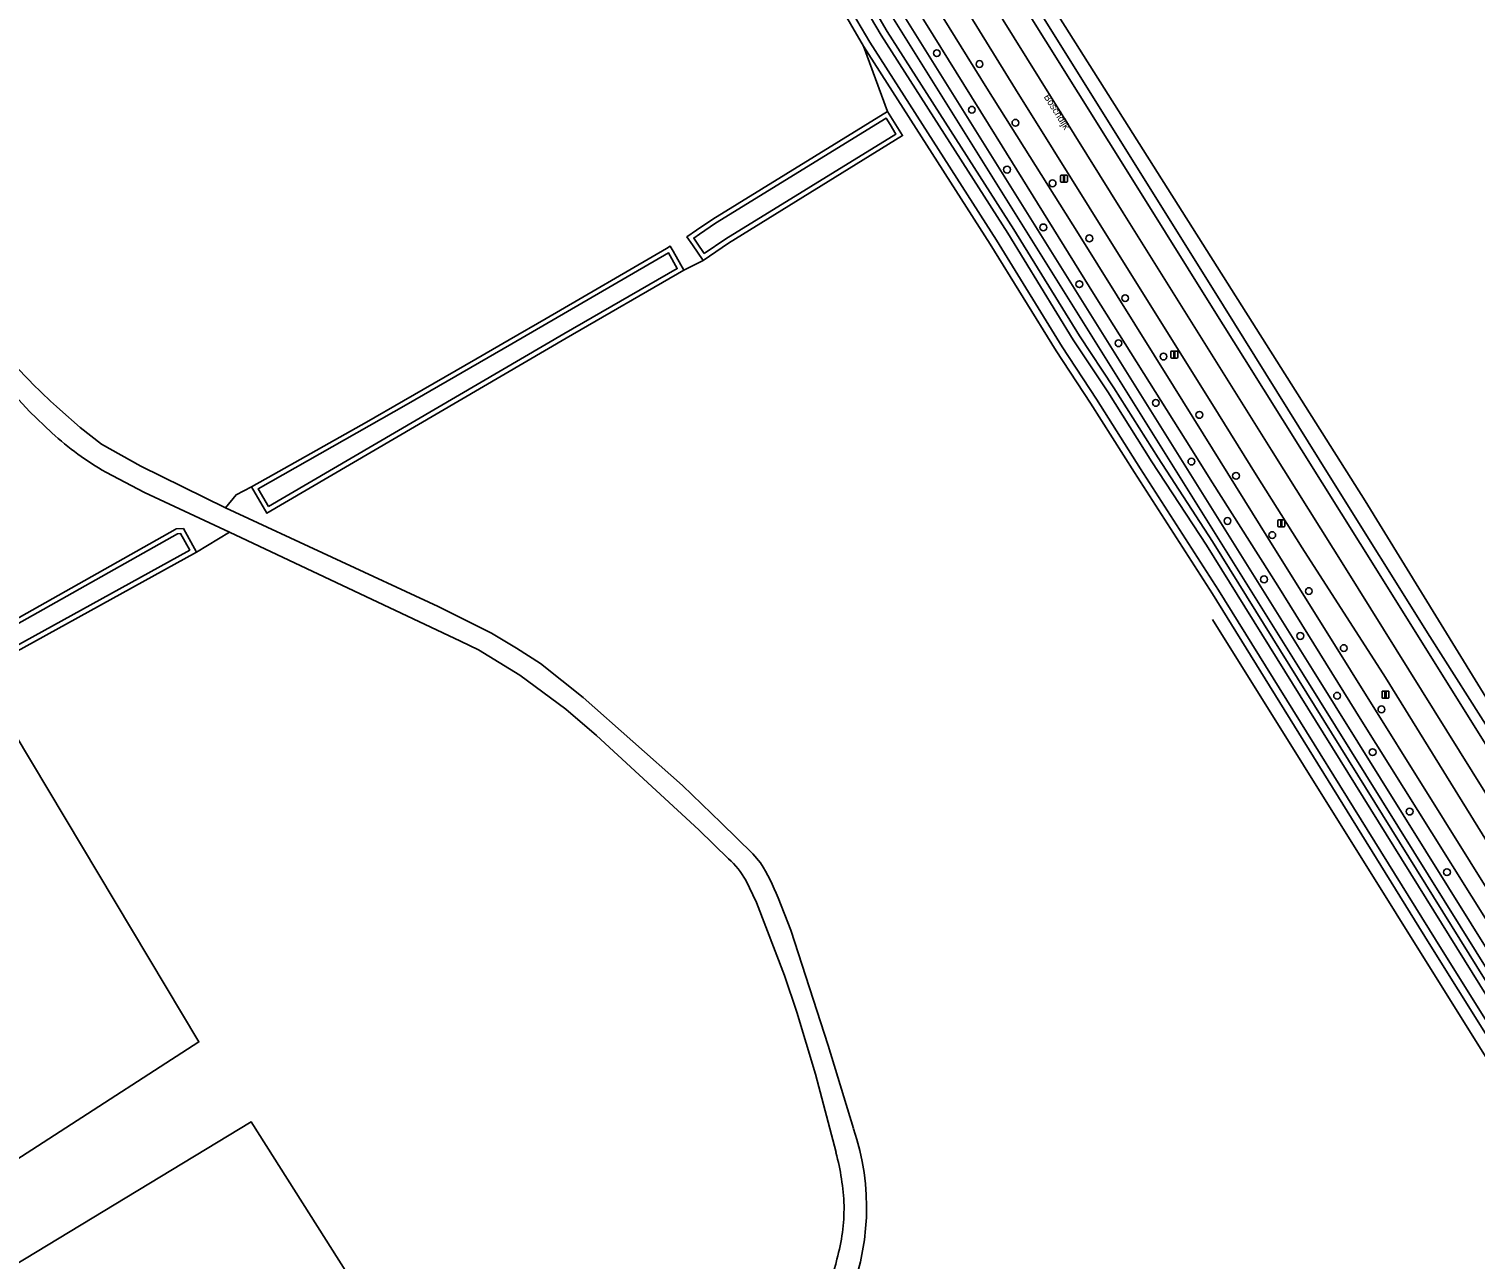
# Model space of a CAD drawing. Extents: x 158132 to 159664, y 385256 to 387218.
# Drawn here: x 158829.4 to 159037.8, y 386807.7 to 386985 of the extents above; entities that cross this region are included whole.
import ezdxf

# ---------------------------------------------------------------- set-up
doc = ezdxf.new("R2010")
doc.units = 0
for name, color, linetype in [('IMGEO_Berm_groen', 7, 'Continuous'), ('IMGEO_Berm_open', 7, 'Continuous'), ('IMGEO_Boom', 7, 'Continuous'), ('IMGEO_Fietspad_gesloten', 7, 'Continuous'), ('IMGEO_Gemengd_bos', 7, 'Continuous'), ('IMGEO_Groenvoorziening', 7, 'Continuous'), ('IMGEO_Hek', 7, 'Continuous'), ('IMGEO_Lichtmast', 7, 'Continuous'), ('IMGEO_Loofbos', 7, 'Continuous'), ('IMGEO_Oever', 7, 'Continuous'), ('IMGEO_Openbare_ruimte_label', 7, 'Continuous'), ('IMGEO_Rijbaan_regionaal_gesloten', 7, 'Continuous'), ('IMGEO_Voetpad_open', 7, 'Continuous'), ('IMGEO_Waterloop', 7, 'Continuous')]:
    doc.layers.add(name, color=color, linetype=linetype)

msp = doc.modelspace()

# ---------------------------------------------------------------- linework, layer by layer
at = {"layer": 'IMGEO_Berm_groen'}
for points in [[(158939.72, 387012.31), (159014.42, 386892.71), (159073.19, 386798.43), (159076.42, 386793.24), (159080.78, 386786.08), (159081.37, 386784.78), (159081.94, 386783.14), (159080.78, 386787.36)], [(158952.9, 387000), (158967.49, 386976.52), (158980.67, 386955.52), (158994.37, 386933.55), (159000, 386924.5), (159007.98, 386911.66), (159019.9, 386892.6), (159033.41, 386870.98), (159044.62, 386852.96)], [(159076.51, 386808.08), (159024.95, 386891.53), (159012.93, 386910.23), (159006.31, 386920.77), (159000, 386930.88), (158987.66, 386950.66), (158971.62, 386976.38), (158957.04, 387000)], [(159078.06, 386794.8), (159075.09, 386799.57), (159071.45, 386805.45), (159064.7, 386816.23), (159051.47, 386837.43), (159043.05, 386850.88), (159031.61, 386869.16), (159021.52, 386885.26), (159009.4, 386904.75), (159000, 386919.62), (158996.04, 386925.89), (158983.07, 386946.51), (158968.82, 386969.55), (158956.19, 386989.91)]]:
    msp.add_lwpolyline(points, dxfattribs=at)
at = {"layer": 'IMGEO_Berm_open'}
msp.add_lwpolyline([(158965.55, 387000), (158975.98, 386983.29), (158989.71, 386961.33), (159000, 386944.85), (159004.62, 386937.46), (159024.03, 386906.51), (159039.3, 386882.04), (159058.74, 386850.89), (159060.03, 386851.7), (159040.61, 386882.82), (159031.34, 386897.46), (159016.97, 386920.42), (159000, 386947.66), (158978.52, 386982.01), (158967.35, 387000)], dxfattribs=at)
at = {"layer": 'IMGEO_Boom'}
for centre in [(158960.27, 386981.55), (158966.42, 386979.98), (158965.31, 386973.39), (158971.6, 386971.51), (158970.39, 386964.76), (158976.95, 386962.79), (158975.62, 386956.43), (158982.25, 386954.85), (158980.81, 386948.24), (158987.41, 386946.23), (158986.45, 386939.73), (158992.94, 386937.81), (158991.83, 386931.13), (158998.11, 386929.4), (158996.96, 386922.67), (159003.39, 386920.61), (159002.16, 386914.11), (159008.61, 386912.07), (159007.43, 386905.69), (159013.88, 386904), (159012.65, 386897.53), (159018.92, 386895.78), (159017.96, 386888.91), (159024.35, 386886.95), (159023.08, 386880.78), (159028.41, 386872.21), (159033.79, 386863.48)]:
    msp.add_circle(centre, 0.489, dxfattribs=at)
at = {"layer": 'IMGEO_Fietspad_gesloten'}
for points in [[(158943.64, 387014.74), (158943.29, 387014.52), (158941.33, 387013.3), (158945.18, 387007.28), (158949.85, 387000), (158956.19, 386989.91), (158968.82, 386969.55), (158983.07, 386946.51), (158996.04, 386925.89), (159000, 386919.62), (159009.4, 386904.75), (159021.52, 386885.26), (159031.61, 386869.16), (159043.05, 386850.88), (159051.47, 386837.43), (159064.7, 386816.23), (159071.45, 386805.45), (159075.09, 386799.57), (159078.06, 386794.8)], [(159044.62, 386852.96), (159033.41, 386870.98), (159019.9, 386892.6), (159007.98, 386911.66), (159000, 386924.5), (158994.37, 386933.55), (158980.67, 386955.52), (158967.49, 386976.52), (158952.9, 387000)]]:
    msp.add_lwpolyline(points, dxfattribs=at)
at = {"layer": 'IMGEO_Gemengd_bos'}
for points in [[(159071.89, 386797.65), (159013.13, 386891.92), (158938.43, 387011.51)], [(158949.46, 386990.96), (158953.12, 386984.66), (158971.36, 386956.14), (158980.82, 386940.78), (158985.79, 386933.28), (158992.15, 386923.2), (159000, 386911.16), (159068.85, 386800.41)], [(158833.87, 386930.19), (158836.8, 386927.59), (158839.9, 386925.18), (158845.54, 386922.02), (158857.77, 386916), (158859.29, 386917.88), (158861.51, 386919.01), (158864.69, 386920.81), (158878.09, 386928.35), (158883.43, 386931.44), (158893.82, 386937.44), (158898.65, 386940.23), (158903.96, 386943.31), (158921.3, 386953.39), (158921.86, 386953.71), (158922.27, 386952.98), (158923.82, 386950.24), (158926.58, 386951.67), (158925.04, 386953.91), (158924.26, 386955.06), (158925.65, 386956.01), (158927.99, 386957.62), (158953.18, 386973.15), (158949.71, 386982.58), (158945.97, 386989)], [(159000, 386903.6), (158988.76, 386921.08), (158982.43, 386931.1), (158977.45, 386938.63), (158967.97, 386954.01), (158949.71, 386982.58), (158953.18, 386973.15), (158954.13, 386971.61), (158955.33, 386969.66), (158930.23, 386954.18), (158926.58, 386951.67), (158923.82, 386950.24), (158906.86, 386940.47), (158863.72, 386915.23), (158861.51, 386919.01), (158859.29, 386917.88), (158857.77, 386916), (158888.42, 386901.78), (158896.11, 386897.92), (158899.71, 386895.79), (158903.15, 386893.54), (158909.28, 386888.66), (158923.63, 386875.96), (158929.18, 386870.61), (158933.74, 386866.11), (158934.86, 386864.81)], [(158930.26, 386865.42), (158925.99, 386869.59), (158911.22, 386883.16), (158906.82, 386886.96), (158900.17, 386891.87), (158894.2, 386895.53), (158891.64, 386896.76), (158858.32, 386912.48), (158853.56, 386909.63), (158822.62, 386892.56), (158822.06, 386892.22), (158822.53, 386891.44), (158853.93, 386839), (158812.25, 386812.1), (158804.8, 386806.61), (158774.03, 386787.05), (158779.74, 386777.99), (158861.47, 386827.47), (158898.45, 386769.08), (158898.66, 386768.76), (158901.14, 386769.86), (158913.25, 386777.55), (158920.51, 386782.03), (158931.97, 386789.1)], [(158947.18, 386801.12), (159066.06, 386794.15), (159080.08, 386771.7), (159078.25, 386775.14), (159074.93, 386782.92), (159071.31, 386789.11), (159067.59, 386795.06), (159055.81, 386813.89), (159031.24, 386853.2), (159000, 386903.6)], [(158940.11, 386843.29), (158938.31, 386848.58), (158934.26, 386859.12), (158932.73, 386862.32)], [(158937.39, 386859.79), (158939.21, 386855.14), (158944.63, 386838.48), (158948.24, 386826.5)], [(158945.74, 386823.06), (158942.78, 386834.37), (158940.11, 386843.29)]]:
    msp.add_lwpolyline(points, dxfattribs=at)
for centre, radius, start, end in [((158891.61, 386995.24), 86.98, 222.103, 228.4054), ((158921.84, 386856.16), 12.51, 29.4912, 47.72), ((158909.28, 386848.82), 30.17, 21.3147, 32.0068), ((158915.43, 386815.16), 34.72, 336.1395, 19.0599), ((158911.43, 386813.94), 35.5, 2.3484, 14.8877), ((158919.59, 386815.12), 27.31, 344.2336, 0.583), ((158916.08, 386814.9), 30.66, 334.9549, 346.4173)]:
    msp.add_arc(centre, radius, start, end, dxfattribs=at)
at = {"layer": 'IMGEO_Groenvoorziening'}
msp.add_lwpolyline([(158822.53, 386891.44), (158818.24, 386888.87), (158787.9, 386872.13), (158783.74, 386869.66), (158774.65, 386862.53), (158778.57, 386856.04), (158782.84, 386858.77), (158808.72, 386817.7), (158812.25, 386812.1), (158853.93, 386839)], close=True, dxfattribs=at)
at = {"layer": 'IMGEO_Hek'}
msp.add_lwpolyline([(159000, 386899.91), (159066.06, 386794.15)], dxfattribs=at)
at = {"layer": 'IMGEO_Lichtmast'}
for p, q in [((158978.09, 386963.06), (158978.09, 386963.86)), ((158978.09, 386963.86), (158978.09, 386963.06)), ((158978.19, 386963.96), (158978.98, 386963.96)), ((158978.98, 386963.96), (158978.19, 386963.96)), ((158979.08, 386963.86), (158979.08, 386963.06)), ((158979.08, 386963.06), (158979.08, 386963.86)), ((158978.98, 386962.96), (158978.19, 386962.96)), ((158978.19, 386962.96), (158978.98, 386962.96)), ((158994.01, 386937.7), (158994.01, 386938.5)), ((158994.01, 386938.5), (158994.01, 386937.7)), ((158994.11, 386938.6), (158994.9, 386938.6)), ((158994.9, 386938.6), (158994.11, 386938.6)), ((158995, 386938.5), (158995, 386937.7)), ((158995, 386937.7), (158995, 386938.5)), ((158994.9, 386937.6), (158994.11, 386937.6)), ((158994.11, 386937.6), (158994.9, 386937.6)), ((159009.42, 386913.37), (159009.42, 386914.17)), ((159009.42, 386914.17), (159009.42, 386913.37)), ((159009.52, 386914.27), (159010.31, 386914.27)), ((159010.31, 386914.27), (159009.52, 386914.27)), ((159010.31, 386913.27), (159009.52, 386913.27)), ((159009.52, 386913.27), (159010.31, 386913.27)), ((159010.41, 386914.17), (159010.41, 386913.37)), ((159010.41, 386913.37), (159010.41, 386914.17)), ((159024.44, 386888.68), (159024.44, 386889.48)), ((159024.44, 386889.48), (159024.44, 386888.68)), ((159024.54, 386889.58), (159025.33, 386889.58)), ((159025.33, 386889.58), (159024.54, 386889.58)), ((159025.33, 386888.58), (159024.54, 386888.58)), ((159024.54, 386888.58), (159025.33, 386888.58)), ((159025.43, 386889.48), (159025.43, 386888.68)), ((159025.43, 386888.68), (159025.43, 386889.48))]:
    msp.add_line(p, q, dxfattribs=at)
for points in [[(158978.51, 386963.84), (158978.66, 386963.84), (158978.66, 386963.09), (158978.51, 386963.09), (158978.51, 386963.84)], [(158994.43, 386938.47), (158994.58, 386938.47), (158994.58, 386937.72), (158994.43, 386937.72), (158994.43, 386938.47)], [(159009.84, 386914.15), (159009.99, 386914.15), (159009.99, 386913.4), (159009.84, 386913.4), (159009.84, 386914.15)], [(159024.86, 386889.46), (159025.01, 386889.46), (159025.01, 386888.71), (159024.86, 386888.71), (159024.86, 386889.46)]]:
    msp.add_lwpolyline(points, dxfattribs=at)
for centre, start, end in [((158978.19, 386963.86), 90, 180), ((158978.19, 386963.86), 90, 180), ((158978.98, 386963.86), 0, 90), ((158978.98, 386963.86), 360, 90), ((158978.19, 386963.06), 180, 270), ((158978.19, 386963.06), 180, 270), ((158978.98, 386963.06), 270, 0), ((158978.98, 386963.06), 270, 0), ((158994.11, 386938.5), 90, 180), ((158994.11, 386938.5), 90, 180), ((158994.9, 386938.5), 0, 90), ((158994.9, 386938.5), 360, 90), ((158994.11, 386937.7), 180, 270), ((158994.11, 386937.7), 180, 270), ((158994.9, 386937.7), 270, 0), ((158994.9, 386937.7), 270, 0), ((159009.52, 386914.17), 90, 180), ((159009.52, 386914.17), 90, 180), ((159009.52, 386913.37), 180, 270), ((159009.52, 386913.37), 180, 270), ((159010.31, 386914.17), 0, 90), ((159010.31, 386914.17), 360, 90), ((159010.31, 386913.37), 270, 0), ((159010.31, 386913.37), 270, 0), ((159024.54, 386889.48), 90, 180), ((159024.54, 386889.48), 90, 180), ((159024.54, 386888.68), 180, 270), ((159024.54, 386888.68), 180, 270), ((159025.33, 386889.48), 0, 90), ((159025.33, 386889.48), 360, 90), ((159025.33, 386888.68), 270, 0), ((159025.33, 386888.68), 270, 0)]:
    msp.add_arc(centre, 0.1, start, end, dxfattribs=at)
at = {"layer": 'IMGEO_Loofbos'}
for points in [[(158832.75, 386926.79), (158829.49, 386929.88), (158814.92, 386945.78), (158811.17, 386950.03), (158807.55, 386954.4), (158802.61, 386960.65)], [(158850.64, 386912.96), (158851.69, 386913.01), (158853.56, 386909.63), (158858.32, 386912.48), (158858.31, 386912.48), (158846.08, 386918.23), (158840.5, 386921.15)], [(158740.96, 386841.3), (158774.65, 386862.53), (158783.74, 386869.66), (158781.67, 386873.15), (158785.86, 386875.61), (158815.32, 386892.2), (158816.37, 386892.25), (158818.24, 386888.87), (158822.53, 386891.44), (158822.06, 386892.22), (158822.62, 386892.56), (158820.56, 386896.02), (158821.6, 386896.6), (158850.52, 386912.89), (158850.64, 386912.96)]]:
    msp.add_lwpolyline(points, dxfattribs=at)
msp.add_lwpolyline([(158858.01, 386761.37), (158857.29, 386760.92), (158849.54, 386773.22), (158844.27, 386781.59), (158868.97, 386797.12), (158879.37, 386780.65), (158882, 386776.49), (158877.66, 386773.76), (158878.28, 386772.78), (158876.69, 386755.48), (158881.12, 386758.25), (158898.45, 386769.08), (158861.47, 386827.47), (158779.74, 386777.99), (158817.59, 386717.84), (158825.55, 386722.84), (158825.32, 386723.2), (158854.25, 386741.43), (158866.2, 386748.91)], close=True, dxfattribs=at)
msp.add_arc((158860.74, 386957.08), 41.24, 227.2571, 240.6073, dxfattribs=at)
at = {"layer": 'IMGEO_Oever'}
for points in [[(158948.55, 386990.45), (158952.23, 386984.12), (158970.48, 386955.58), (158979.94, 386940.22), (158984.91, 386932.71), (158991.28, 386922.63), (158999.12, 386910.6), (159067.96, 386799.86)], [(159068.85, 386800.41), (159000, 386911.16), (158992.15, 386923.2), (158985.79, 386933.28), (158980.82, 386940.78), (158971.36, 386956.14), (158953.12, 386984.66), (158949.46, 386990.96)], [(158945.97, 386989), (158949.71, 386982.58), (158967.97, 386954.01), (158977.45, 386938.63), (158982.43, 386931.1), (158988.76, 386921.08), (159000, 386903.6), (159031.24, 386853.2), (159055.81, 386813.89)], [(159056.69, 386814.44), (159032.13, 386853.75), (159000.88, 386904.15), (158989.64, 386921.64), (158983.3, 386931.67), (158978.33, 386939.19), (158968.86, 386954.57), (158950.6, 386983.12), (158946.88, 386989.51)]]:
    msp.add_lwpolyline(points, dxfattribs=at)
for points in [[(158953.18, 386973.15), (158927.99, 386957.62), (158925.65, 386956.01), (158924.26, 386955.06), (158925.04, 386953.91), (158926.58, 386951.67), (158930.23, 386954.18), (158955.33, 386969.66), (158954.13, 386971.61)], [(158926.76, 386952.65), (158925.73, 386954.15), (158925.23, 386954.88), (158926.05, 386955.44), (158928.38, 386957.03), (158952.95, 386972.19), (158953.54, 386971.24), (158954.37, 386969.89), (158929.85, 386954.77)], [(158923.82, 386950.24), (158922.27, 386952.98), (158921.86, 386953.71), (158921.3, 386953.39), (158903.96, 386943.31), (158898.65, 386940.23), (158893.82, 386937.44), (158883.43, 386931.44), (158878.09, 386928.35), (158864.69, 386920.81), (158861.51, 386919.01), (158863.72, 386915.23), (158906.86, 386940.47)], [(158863.97, 386916.19), (158862.47, 386918.75), (158883.78, 386930.83), (158899, 386939.62), (158921.6, 386952.75), (158922.87, 386950.5), (158906.51, 386941.08)], [(158853.56, 386909.63), (158851.69, 386913.01), (158850.64, 386912.96), (158850.52, 386912.89), (158821.6, 386896.6), (158820.56, 386896.02), (158822.62, 386892.56)], [(158850.84, 386912.27), (158851.29, 386912.29), (158852.61, 386909.9), (158822.88, 386893.5), (158821.53, 386895.76)]]:
    msp.add_lwpolyline(points, close=True, dxfattribs=at)
at = {"layer": 'IMGEO_Rijbaan_regionaal_gesloten'}
for points in [[(158967.35, 387000), (158978.52, 386982.01), (159000, 386947.66), (159016.97, 386920.42), (159031.34, 386897.46), (159040.61, 386882.82), (159060.03, 386851.7), (159061.67, 386849.16), (159088.88, 386807.86), (159097.59, 386794.63), (159098.72, 386792.91), (159104.7, 386783.36), (159116.43, 386764.6), (159125.54, 386750), (159140.14, 386726.61), (159142.37, 386727.98), (159078.47, 386825.15), (159022.01, 386917.02), (158943.79, 387040.77)], [(158957.04, 387000), (158971.62, 386976.38), (158987.66, 386950.66), (159000, 386930.88), (159006.31, 386920.77), (159012.93, 386910.23), (159024.95, 386891.53), (159076.51, 386808.08)], [(159039.3, 386882.04), (159024.03, 386906.51), (159004.62, 386937.46), (159000, 386944.85), (158989.71, 386961.33), (158975.98, 386983.29), (158965.55, 387000)], [(158967.99, 386989.3), (158987.11, 386958.55), (159008.52, 386924.33), (159019.18, 386907.28), (159052.05, 386854.56)], [(159052.05, 386854.56), (159019.18, 386907.28), (159008.52, 386924.33), (158987.11, 386958.55), (158967.99, 386989.3)]]:
    msp.add_lwpolyline(points, dxfattribs=at)
at = {"layer": 'IMGEO_Voetpad_open'}
for points in [[(158938.43, 387011.51), (159013.13, 386891.92), (159071.89, 386797.65)], [(159073.19, 386798.43), (159014.42, 386892.71), (158939.72, 387012.31)], [(158802.61, 386960.65), (158807.55, 386954.4), (158811.17, 386950.03), (158814.92, 386945.78), (158829.49, 386929.88), (158832.75, 386926.79)], [(158934.86, 386864.81), (158933.74, 386866.11), (158929.18, 386870.61), (158923.63, 386875.96), (158909.28, 386888.66), (158903.15, 386893.54), (158899.71, 386895.79), (158896.11, 386897.92), (158888.42, 386901.78), (158857.77, 386916), (158845.54, 386922.02), (158839.9, 386925.18), (158836.8, 386927.59), (158833.87, 386930.19)], [(158840.5, 386921.15), (158846.08, 386918.23), (158858.31, 386912.48), (158858.32, 386912.48), (158891.64, 386896.76), (158894.2, 386895.53), (158900.17, 386891.87), (158906.82, 386886.96), (158911.22, 386883.16), (158925.99, 386869.59), (158930.26, 386865.42)], [(158932.73, 386862.32), (158934.26, 386859.12), (158938.31, 386848.58), (158940.11, 386843.29), (158942.78, 386834.37), (158945.74, 386823.06)], [(158948.24, 386826.5), (158944.63, 386838.48), (158939.21, 386855.14), (158937.39, 386859.79)]]:
    msp.add_lwpolyline(points, dxfattribs=at)
for centre, radius, start, end in [((158891.61, 386995.24), 86.98, 222.103, 228.4054), ((158860.74, 386957.08), 41.24, 227.2571, 240.6073), ((158921.84, 386856.16), 12.51, 29.4912, 47.72), ((158909.28, 386848.82), 30.17, 21.3147, 32.0068), ((158915.43, 386815.16), 34.72, 336.1395, 19.0599), ((158911.43, 386813.94), 35.5, 2.3484, 14.8877), ((158919.59, 386815.12), 27.31, 344.2336, 0.583), ((158916.08, 386814.9), 30.66, 334.9549, 346.4173)]:
    msp.add_arc(centre, radius, start, end, dxfattribs=at)
at = {"layer": 'IMGEO_Waterloop'}
for points in [[(159067.96, 386799.86), (158999.12, 386910.6), (158991.28, 386922.63), (158984.91, 386932.71), (158979.94, 386940.22), (158970.48, 386955.58), (158952.23, 386984.12), (158948.55, 386990.45)], [(158946.88, 386989.51), (158950.6, 386983.12), (158968.86, 386954.57), (158978.33, 386939.19), (158983.3, 386931.67), (158989.64, 386921.64), (159000.88, 386904.15), (159032.13, 386853.75), (159056.69, 386814.44)]]:
    msp.add_lwpolyline(points, dxfattribs=at)
for points in [[(158926.76, 386952.65), (158929.85, 386954.77), (158954.37, 386969.89), (158953.54, 386971.24), (158952.95, 386972.19), (158928.38, 386957.03), (158926.05, 386955.44), (158925.23, 386954.88), (158925.73, 386954.15)], [(158863.97, 386916.19), (158906.51, 386941.08), (158922.87, 386950.5), (158921.6, 386952.75), (158899, 386939.62), (158883.78, 386930.83), (158862.47, 386918.75)], [(158850.84, 386912.27), (158821.53, 386895.76), (158822.88, 386893.5), (158852.61, 386909.9), (158851.29, 386912.29)]]:
    msp.add_lwpolyline(points, close=True, dxfattribs=at)

# ---------------------------------------------------------------- texts
at = {"layer": 'IMGEO_Openbare_ruimte_label'}
msp.add_text('Boschdijk', height=1, rotation=302.0054, dxfattribs=at).set_placement((158975.65, 386975.26))

doc.saveas('drawing.dxf')
